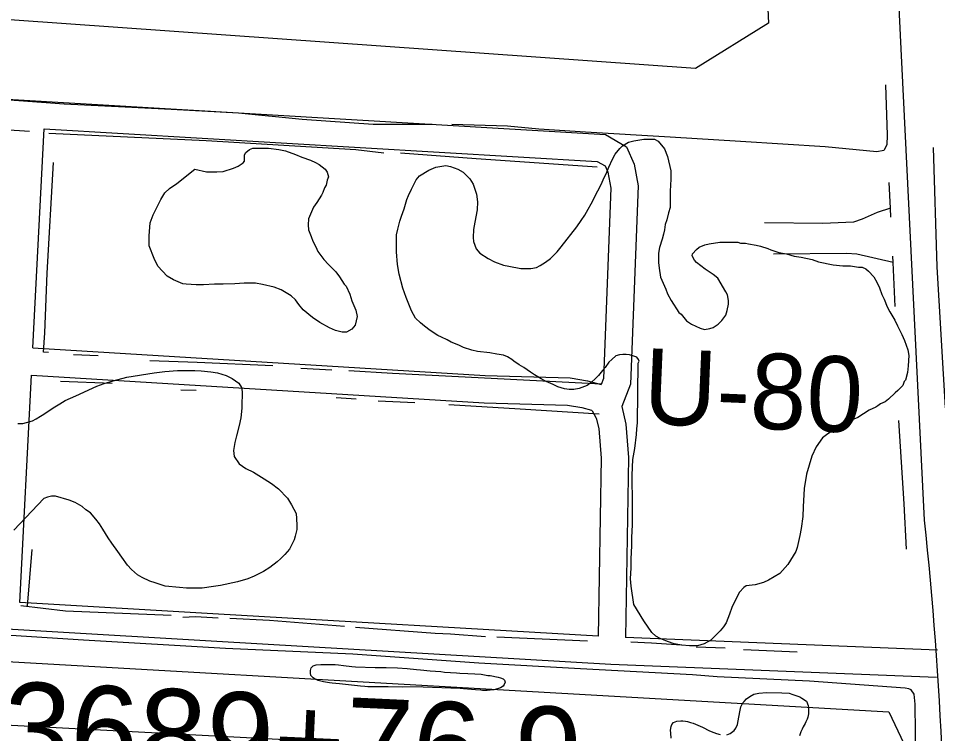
# Model space of a CAD drawing. Extents: x 3313447 to 3351316, y 703786 to 729172.
# Drawn here: x 3321274 to 3322283, y 718944 to 719729 of the extents above; entities that cross this region are included whole.
import ezdxf

# ---------------------------------------------------------------- set-up
doc = ezdxf.new("R2010")
doc.units = 0
for name, color, linetype in [('V-RIVR-RANG-IDEN', 7, 'Continuous'), ('V-ROAD-CNTR', 7, 'Continuous'), ('V-SITE-OTLN', 7, 'Continuous'), ('V-SITE-VEGE', 7, 'Continuous'), ('V-SURV-IDEN', 7, 'Continuous'), ('V-TOPO-SHOR', 7, 'Continuous')]:
    doc.layers.add(name, color=color, linetype=linetype)

msp = doc.modelspace()

# ---------------------------------------------------------------- linework, layer by layer
at = {"layer": 'V-ROAD-CNTR'}
for points in [[(3322268.5, 719178.1), (3322242.6, 719695.3), (3322215.5, 720261.1), (3322209.2, 720418.2)], [(3319540.5, 719747.4), (3319588.8, 719744.4), (3319990, 719718), (3320305.8, 719697.2), (3321155.9, 719646.3), (3321918.1, 719601.2), (3321941.5, 719587.8), (3321949.6, 719568.6), (3321954.3, 719544.9), (3321945.9, 719327.2), (3321936.1, 719302.8)], [(3321289.9, 719367.3), (3321302.2, 719607.6)], [(3321302.2, 719607.6), (3321909.3, 719571.6), (3321917.8, 719566.8), (3321920.8, 719559.8), (3321924.2, 719542.5), (3321916.1, 719333.6), (3321913.5, 719327.1)], [(3321289.9, 719367.3), (3321786.4, 719337), (3321879.5, 719334.3), (3321898.7, 719330.9), (3321913.5, 719327.1)], [(3321275.6, 719087.8), (3321288.4, 719337.3)], [(3321288.4, 719337.3), (3321785, 719307), (3321876.5, 719304.3), (3321892.4, 719301.6), (3321902.9, 719298.8), (3321903.7, 719298.1), (3321908.2, 719289.9), (3321910.8, 719278.7), (3321913.5, 719246.1), (3321910.1, 719050.8)], [(3321936.1, 719302.8), (3321940.5, 719283.3), (3321943.6, 719247), (3321940.1, 719049.3)], [(3322281.5, 719005.5), (3321924.1, 719019.9), (3321491.7, 719045.1), (3321111.4, 719067.4), (3320566, 719101.1), (3319795.6, 719143.8), (3319277.3, 719174.7)], [(3321910.1, 719050.8), (3321493.4, 719075.1), (3321275.6, 719087.8)], [(3319278.5, 719043.8), (3319890.3, 719020), (3320335.7, 719000.5), (3321112.6, 718961.3), (3321956.6, 718916.9), (3322094.7, 718900)], [(3322282.7, 719035.5), (3321940.1, 719049.3)]]:
    msp.add_lwpolyline(points, dxfattribs=at)
msp.add_arc((3317870.5, 718720.1), 4421.8, 352.1997, 5.9462, dxfattribs=at)
at = {"layer": 'V-SITE-OTLN'}
msp.add_lwpolyline([(3322017, 719673.7), (3320120, 719808.5), (3319440.9, 719820.2), (3319431, 719830.3), (3319554, 721048.2), (3319574, 721058.2), (3321043.1, 721513.7), (3321922.7, 721801), (3321982.6, 721800.9), (3322002.5, 721760.9), (3322097, 719723.5)], close=True, dxfattribs=at)
msp.add_lwpolyline([(3320022.8, 719109.9), (3320806.1, 719049), (3322229.1, 718967.9), (3322249.1, 718926.2), (3322235.9, 718536.9), (3322224.6, 718382.9), (3322222.4, 718366.7), (3322172.8, 717986.8), (3322136.2, 717981), (3321643.7, 718016.3), (3321440, 718026), (3321428.7, 718016.9), (3321401.7, 717925.9), (3321396.6, 717923.9), (3321180.9, 717963.1), (3320786.3, 718069.6), (3320740.8, 718081.1), (3320682, 718094.8), (3320380, 718107.3), (3320036.3, 718110)], dxfattribs=at)
at = {"layer": 'V-SITE-VEGE'}
for points in [[(3321447.9, 719547.7), (3321467.7, 719563.2), (3321480.3, 719560.3), (3321491.7, 719560.2), (3321498.8, 719560.6), (3321510.2, 719564.4), (3321515.2, 719566.5), (3321520.7, 719570.3), (3321522, 719571.9), (3321522, 719579.1), (3321523.7, 719581.6), (3321527.5, 719585), (3321531.3, 719586.2), (3321548.5, 719586.2), (3321559.9, 719584.9), (3321567.1, 719583.2), (3321578, 719579.4), (3321585.1, 719576.4), (3321594.4, 719573), (3321599.9, 719570.5), (3321604.1, 719568.4), (3321610.8, 719563.3), (3321612.9, 719559.9), (3321614.1, 719554.9), (3321612.9, 719551.1), (3321611.6, 719545.6), (3321609.9, 719542.7), (3321608.2, 719537.6), (3321606.5, 719534.7), (3321601.4, 719526.7), (3321598, 719521.7), (3321592.5, 719508.6), (3321592.1, 719502.3), (3321592.5, 719496.8), (3321595.4, 719489.3), (3321597.1, 719484.2), (3321600.5, 719477.9), (3321602.6, 719472.8), (3321609.3, 719464), (3321614.3, 719458.5), (3321622.3, 719450.5), (3321626.5, 719445), (3321631.5, 719437), (3321633.6, 719434.9), (3321637.8, 719426), (3321639.9, 719418.8), (3321644.1, 719408.7), (3321645.7, 719401.6), (3321643.6, 719391.9), (3321639.8, 719387.7), (3321633.9, 719384.4), (3321629.3, 719384.4), (3321622.1, 719386.1), (3321615.4, 719389), (3321604.9, 719394.9), (3321596.9, 719400.4), (3321586.4, 719408.9), (3321581.8, 719414.8), (3321578, 719419.8), (3321573.4, 719424.1), (3321562.5, 719430.8), (3321554.5, 719433.8), (3321541.8, 719436.8), (3321534.3, 719438.1), (3321521.6, 719438.1), (3321511.5, 719437.3), (3321498.5, 719436.9), (3321489.2, 719436.9), (3321477, 719436.5), (3321469, 719436.5), (3321458.1, 719437), (3321454.3, 719437.4), (3321444.2, 719441.7), (3321437.1, 719445.9), (3321427, 719456.9), (3321422.8, 719465.3), (3321417.4, 719479.2), (3321417.4, 719490.1), (3321418.7, 719504.4), (3321421.7, 719513.3), (3321430.1, 719530.1), (3321434.8, 719537.2), (3321439.8, 719541.9)], [(3321718.2, 718994.9), (3321715.9, 718995.3), (3321695.9, 718995), (3321679.6, 718995.2), (3321665.7, 718995.1), (3321657.4, 718995.4), (3321654.3, 718995.5), (3321649.4, 718995.9), (3321646, 718996.4), (3321626.4, 718998.6), (3321618.4, 718999.1), (3321615.5, 718999.5), (3321608.8, 719000.7), (3321602.8, 719002.2), (3321599.6, 719003.7), (3321597.3, 719005), (3321595, 719007.8), (3321594.5, 719010.2), (3321594.6, 719013.3), (3321595.1, 719016.1), (3321597.3, 719018.3), (3321600.8, 719019.4), (3321605.8, 719019.9), (3321608.3, 719019.8), (3321613.5, 719019.7), (3321617.4, 719019.8), (3321621.7, 719019.7), (3321625.2, 719019.4), (3321630.8, 719018.8), (3321639.9, 719017.4), (3321643.9, 719017), (3321665.6, 719016.3), (3321672.8, 719016.4), (3321677.6, 719016.4), (3321689.9, 719015.9), (3321700.6, 719015.2), (3321710.9, 719014.1), (3321715.3, 719013.9), (3321725.8, 719012.7), (3321737.6, 719011.9), (3321741.5, 719011.5), (3321754.6, 719010.6), (3321758.3, 719010.4), (3321767.1, 719009.8), (3321774.9, 719009.5), (3321781.9, 719009), (3321789.3, 719007.8), (3321791.6, 719007.6), (3321800.4, 719006), (3321803.2, 719005.2), (3321806, 719004), (3321807.6, 719002.7), (3321808.1, 719000.5), (3321807.2, 718997.7), (3321805.8, 718995.8), (3321802.9, 718994), (3321799.7, 718992.9), (3321795.6, 718992.1), (3321791.6, 718991.5), (3321788.5, 718991.3), (3321783.3, 718991.3), (3321781.3, 718991.5), (3321775.5, 718992), (3321762.5, 718992.9), (3321758.7, 718993.3)]]:
    msp.add_lwpolyline(points, close=True, dxfattribs=at)
for points in [[(3321902.4, 719525.1), (3321910, 719539.4), (3321913.4, 719546.5), (3321915.9, 719551.6), (3321919.7, 719560), (3321921.8, 719565.4), (3321926.1, 719574.3), (3321929, 719579.7), (3321934.1, 719586), (3321937.1, 719589), (3321943.4, 719592.7), (3321949.3, 719594.4), (3321960.2, 719596.1), (3321972, 719596), (3321976.2, 719593.9), (3321982.9, 719585.5), (3321986.3, 719577.1), (3321990, 719561.5), (3321990, 719552.2), (3321989.1, 719539.2), (3321989.1, 719521.1), (3321987.4, 719515.2), (3321985.7, 719507.6), (3321983.6, 719502.6), (3321983.1, 719496.7), (3321981.8, 719492), (3321980.6, 719486.6), (3321977.6, 719477.3), (3321976.3, 719471), (3321976.3, 719460.9), (3321977.1, 719454.6), (3321978.8, 719444.9), (3321984.6, 719431.4), (3321986.3, 719426.4), (3321990.5, 719419.2), (3321998.9, 719406.1), (3322001.4, 719404), (3322007.3, 719396.8), (3322012.7, 719393), (3322022, 719388.8), (3322027, 719387.5), (3322032.9, 719388.4), (3322036.3, 719389.6), (3322041.8, 719393), (3322046, 719397.2), (3322050.2, 719403), (3322051.9, 719408.1), (3322053.2, 719415.2), (3322053.2, 719419), (3322052, 719425.4), (3322050.3, 719428.7), (3322041.5, 719443.5), (3322036.4, 719447.7), (3322027.6, 719453.6), (3322018, 719460.8), (3322015.9, 719463.3), (3322013.3, 719468), (3322013.8, 719470.5), (3322018, 719475.1), (3322020.9, 719477.6), (3322027.3, 719480.1), (3322031.9, 719481.4), (3322043.7, 719483), (3322063.5, 719483), (3322066.4, 719482.1), (3322071.9, 719482.1), (3322075.3, 719481.3), (3322083.7, 719480)], [(3321953.5, 719285), (3321954.1, 719350.3), (3321955.4, 719352.4), (3321954.5, 719354.5), (3321952.5, 719357), (3321948.2, 719358.3), (3321944.5, 719359.6), (3321941.1, 719360), (3321937.3, 719360), (3321933.5, 719359.6), (3321929.7, 719358.3), (3321925.1, 719354.5), (3321922.1, 719351.6), (3321917.9, 719345.7), (3321915, 719342.4), (3321910.7, 719336.9), (3321907.8, 719334), (3321902.3, 719328.9), (3321898.1, 719326), (3321889.2, 719322.7), (3321883.7, 719321.4), (3321878.3, 719321.4), (3321873.2, 719322.3), (3321866.1, 719324.4), (3321861, 719326.9), (3321853, 719330.3), (3321847.6, 719333.3), (3321840.4, 719337.5), (3321835.8, 719340.5), (3321828.7, 719345.5), (3321823.6, 719348.5), (3321817.7, 719352.7), (3321815.6, 719354.4), (3321810.6, 719357.4), (3321806.4, 719359.1), (3321799.2, 719360.3), (3321791.3, 719361.6), (3321777.8, 719363.3), (3321771.5, 719364.6), (3321762.6, 719367.6), (3321757.2, 719370.1), (3321748.8, 719373.5), (3321744.6, 719376.1), (3321738.3, 719379), (3321734.1, 719380.7), (3321725.7, 719386.2), (3321719.8, 719390.9), (3321715.2, 719394.7), (3321709.7, 719399.7), (3321705.5, 719407.7), (3321699.7, 719422.5), (3321695.9, 719432.6), (3321691.7, 719448.2), (3321690.1, 719458.7), (3321688.8, 719472.6), (3321688.9, 719491.1), (3321690.2, 719497.4), (3321692.7, 719506.3), (3321694.4, 719511.7), (3321697.4, 719519.7), (3321698.7, 719524.8), (3321700.4, 719529.8), (3321702, 719534.4), (3321705.4, 719541.2), (3321707.1, 719544.9), (3321710.5, 719551.7), (3321714.3, 719555.9), (3321724.4, 719562.2), (3321732, 719565.5), (3321743, 719567.2), (3321748, 719566.3), (3321756.4, 719563.3), (3321761.9, 719560), (3321769.4, 719552.8), (3321773.2, 719546.9), (3321776.6, 719535.9), (3321777.8, 719527.5), (3321777.4, 719518.7), (3321774.8, 719505.2), (3321773.5, 719497.2), (3321773.1, 719488.4), (3321773.5, 719483.7), (3321776.4, 719475.7), (3321780.2, 719471.1), (3321789.4, 719465.2), (3321796.6, 719461.4), (3321806.2, 719458), (3321812.1, 719456.7), (3321825.2, 719454.1), (3321836.5, 719454.1), (3321842.4, 719455.4), (3321846.6, 719457.5), (3321852.5, 719461.2), (3321858, 719465.4), (3321865.2, 719472.6), (3321869.8, 719478), (3321886.7, 719499.9), (3321891.4, 719507), (3321895.6, 719512.9), (3321899.4, 719519.2), (3321902.4, 719525.1)], [(3322083.7, 719480), (3322088.3, 719478.7), (3322096.3, 719476.2), (3322099.7, 719474.9), (3322108.5, 719471.9), (3322116.9, 719470.2), (3322125.3, 719467.7), (3322132.9, 719466.8), (3322145.1, 719464.3), (3322152.2, 719461.7), (3322168.2, 719458.3), (3322178.7, 719457), (3322187.2, 719457), (3322196, 719455.7), (3322199.8, 719455.7), (3322204, 719454), (3322206.9, 719451.5), (3322212.8, 719445.1), (3322216.2, 719439.2), (3322219.1, 719432.9), (3322221.6, 719425.8), (3322224.1, 719420.7), (3322227.4, 719412.3), (3322230.4, 719406.8), (3322235.8, 719397.5), (3322238.8, 719391.2), (3322243.4, 719381.9), (3322246.3, 719375.2), (3322250.1, 719365.1), (3322251.3, 719358.8), (3322250.4, 719347.4), (3322249.6, 719340.2), (3322247.4, 719331.8), (3322246.2, 719330.1), (3322244.5, 719325.9), (3322239, 719320.5), (3322236, 719318), (3322228.9, 719310.8), (3322225.1, 719307.9), (3322220, 719305.8), (3322217.1, 719303.7), (3322215, 719302), (3322207.8, 719298.7), (3322201.5, 719294.9), (3322195.1, 719290.7), (3322187.1, 719287.4), (3322169.9, 719277.7), (3322162.3, 719272.7), (3322156.4, 719268.5), (3322149.6, 719258.4), (3322144.9, 719248.3), (3322139, 719228.6), (3322136.4, 719213), (3322135.1, 719192.8), (3322134.7, 719182.3), (3322133, 719168.8), (3322131.7, 719161.2), (3322128.7, 719148.2), (3322127, 719143.6), (3322118.5, 719129.3), (3322109.7, 719119.6), (3322097, 719112.1), (3322091.5, 719109.6), (3322082.7, 719107.1), (3322072.6, 719106.2), (3322070.1, 719104.2), (3322065.4, 719099.1), (3322062.5, 719093.6), (3322057, 719082.3), (3322054.4, 719075.1), (3322050.6, 719065.5), (3322047.6, 719060.9), (3322044.3, 719056.7), (3322037.9, 719050.4), (3322033.7, 719046.6), (3322026.6, 719042.4), (3322019.4, 719040.3), (3322010.6, 719040.3), (3322002.1, 719040.8), (3321993.7, 719042.5), (3321986.2, 719045), (3321978.2, 719048.4), (3321973.5, 719050.9), (3321969.3, 719054.7), (3321960.5, 719067.8), (3321949.2, 719085.5), (3321946.3, 719105.7), (3321945.9, 719113.7), (3321946.4, 719125.9), (3321946.4, 719135.6), (3321947.3, 719149.9), (3321947.3, 719159.2), (3321947.8, 719173.1), (3321947.8, 719206.3), (3321947.5, 719216.4), (3321947.5, 719227.4), (3321948.4, 719244.6), (3321950.5, 719256.8), (3321952.2, 719272), (3321952.7, 719278.3), (3321953.5, 719285)], [(3321273.3, 719284.3), (3321278.8, 719284.3), (3321283, 719285.1), (3321289.3, 719287.2), (3321293.5, 719289.3), (3321298.2, 719292.2), (3321302, 719294.3), (3321312.1, 719301.4), (3321319.3, 719305.6), (3321325.2, 719309.4), (3321337, 719314.4), (3321360.1, 719325.3), (3321368.1, 719328.2), (3321377.8, 719331.1), (3321393, 719334.9), (3321422.9, 719339.9), (3321434.7, 719341.1), (3321448.6, 719342.3), (3321467.5, 719342.3), (3321474.7, 719341.8), (3321485.2, 719341), (3321492.3, 719339.7), (3321502, 719336.7), (3321508.7, 719333.7), (3321515.9, 719328.3), (3321518.8, 719323.6)], [(3321518.8, 719323.6), (3321519.7, 719319), (3321519.6, 719314.8), (3321519.2, 719306.8), (3321519.2, 719300.9), (3321517.9, 719290.4), (3321516.2, 719282), (3321513.2, 719270.6), (3321511.5, 719263.4), (3321510.2, 719254.6), (3321510.6, 719247.9), (3321516.1, 719239.9), (3321523.6, 719234.8), (3321532.1, 719230.6), (3321543.8, 719223.4), (3321551.8, 719218.3), (3321559.4, 719212.4), (3321569.4, 719202.3), (3321573.6, 719195.1), (3321578.7, 719185.4), (3321579.1, 719179.9), (3321579.5, 719172.4), (3321579.5, 719167.7), (3321577.8, 719160.6), (3321576.5, 719156.4), (3321571.4, 719146.3), (3321566.3, 719140.4), (3321562.1, 719136.2), (3321557.9, 719132.4), (3321549.9, 719126.1), (3321543.1, 719121.9), (3321532.6, 719116.5), (3321525.9, 719113.6), (3321514.5, 719110.6), (3321495.9, 719106.5), (3321488, 719105.2), (3321475.7, 719103.6), (3321458.5, 719103.6), (3321450.9, 719104.1), (3321434.9, 719105.8), (3321424, 719109.2), (3321418.1, 719111.3), (3321409.7, 719115.1), (3321404.6, 719118.1), (3321397.9, 719124), (3321393.7, 719128.6), (3321387.4, 719137.5), (3321383.2, 719143.8), (3321376.5, 719152.7), (3321372.3, 719158.6), (3321366.5, 719168.3), (3321363.1, 719174.2), (3321358.9, 719179.2), (3321353, 719186), (3321348, 719189.4), (3321343.8, 719193.2), (3321336.2, 719197.4), (3321329.5, 719199.9), (3321314.8, 719204.6), (3321310.2, 719204.6), (3321306, 719203.4), (3321301.7, 719201.7), (3321268.8, 719167.3)], [(3322051.3, 718942.7), (3322055.1, 718943.9), (3322059.5, 718947.2), (3322061.3, 718949.7), (3322063, 718953.8), (3322064.7, 718962), (3322066, 718969.7), (3322066.7, 718973.4), (3322069.1, 718977.6), (3322070.3, 718979.3), (3322072.9, 718981.9), (3322076.5, 718984.8), (3322081.2, 718987.2), (3322086.7, 718988.3), (3322094.8, 718988.9), (3322111.7, 718988.8), (3322120, 718988.1), (3322124, 718986.9), (3322131.4, 718984.2), (3322133.9, 718982.8), (3322138.7, 718979.5), (3322140.8, 718974.8), (3322141, 718972.6), (3322141.1, 718968.6), (3322140.9, 718965.7), (3322140.2, 718962), (3322139.6, 718959.8), (3322138.2, 718956.9), (3322137.3, 718954.9), (3322135.3, 718951.2), (3322134, 718948.6), (3322132.7, 718945.7), (3322131.2, 718941.6)], [(3321990.5, 718939), (3321989.8, 718944.3), (3321989.6, 718947.8), (3321990.3, 718951.8), (3321991.1, 718953.8), (3321992.9, 718956), (3321996.6, 718957.6), (3322001, 718958), (3322003, 718957.9), (3322006.2, 718957.6), (3322008.3, 718957.2), (3322011.7, 718956.2), (3322014.4, 718955.3), (3322024.6, 718950.9), (3322032.4, 718947.1), (3322037.2, 718945), (3322040, 718944.1), (3322044.2, 718942.8)]]:
    msp.add_lwpolyline(points, dxfattribs=at)
at = {"layer": 'V-TOPO-SHOR'}
for p, q in [((3321361.6, 719358.3), (3321334.6, 719359.7)), ((3321470.2, 719351.1), (3321418.2, 719353.1)), ((3321553.2, 719347.6), (3321470.2, 719351.1)), ((3321618, 719342.7), (3321584.1, 719344.6)), ((3321376.8, 719327.9), (3321320.1, 719330.2)), ((3321468.9, 719320.4), (3321452.2, 719320.9)), ((3321644.5, 719310.7), (3321622.6, 719312.2)), ((3321709, 719306.9), (3321668.7, 719308.8)), ((3321283.8, 719083.6), (3321289.1, 719146)), ((3321898.5, 719045.4), (3321799.1, 719049.7)), ((3322049.5, 719037.7), (3322017.8, 719038.7)), ((3322128.5, 719033.1), (3322069.8, 719036))]:
    msp.add_line(p, q, dxfattribs=at)
for points in [[(3321728.1, 719612.1), (3321663.3, 719612.2), (3321585.2, 719617.7), (3321515.4, 719624.8), (3321441.7, 719628.9), (3321391.1, 719631.3), (3321324.3, 719634.5), (3321249.3, 719639.9), (3321152, 719646.3), (3321090.5, 719649.5), (3321025, 719652.7), (3320948.7, 719656.8), (3320892.8, 719660), (3320822.2, 719663.7), (3320738.4, 719669.6), (3320653.3, 719675.5), (3320575.2, 719678.8), (3320500.6, 719684.6), (3320414.7, 719689.6), (3320334.8, 719693.3), (3320249.3, 719698.4), (3320171.2, 719703.8)], [(3322225.4, 719655.7), (3322227.4, 719600.7), (3322227, 719589.8), (3322223.9, 719583.7), (3322216.1, 719582.4), (3322159.3, 719587.8), (3322066.4, 719593.7), (3321989.2, 719598.3), (3321896.3, 719603.8), (3321845.2, 719607), (3321810.8, 719610.5), (3321749.5, 719612.1)], [(3321286.1, 719604.4), (3321119, 719615.7), (3320903.7, 719627.2), (3320698.7, 719639.3), (3320656.1, 719642.1)], [(3321675, 719580.9), (3321644.1, 719584.4), (3321480, 719594.3), (3321307.2, 719602.3)], [(3322291.4, 719301.3), (3322282.1, 719455.9), (3322278.2, 719587.2)], [(3321909.1, 719565.3), (3321776.2, 719574.5), (3321693.4, 719580.8)], [(3321307, 719362.2), (3321301.5, 719362.4), (3321302.9, 719383.7), (3321305.7, 719449), (3321312.4, 719570.7)], [(3322231.6, 719510.4), (3322231.1, 719520.5), (3322229.5, 719548.8)], [(3322231.1, 719520.5), (3322216.3, 719515.6), (3322200, 719508.3), (3322190.3, 719505), (3322156.7, 719503.6), (3322092.9, 719504.5)], [(3322234.1, 719460.7), (3322194.1, 719469.9), (3322182.6, 719470.6), (3322102.8, 719469.9)], [(3322236.1, 719412.6), (3322234.1, 719460.7), (3322233.8, 719467.8)], [(3321913.7, 719327.2), (3321764.4, 719335.1), (3321684.5, 719338.9), (3321636.6, 719342)], [(3321911.5, 719294.4), (3321824.5, 719299.9), (3321746.4, 719304.5)], [(3322239.9, 719287.6), (3322245.8, 719196.2), (3322248.1, 719146.4)], [(3322259.3, 718884.1), (3322258.2, 718976.3), (3322257, 718987.1), (3322253.7, 718991.8), (3322251, 718993.2), (3322247, 718993.9), (3322142.2, 719001.4), (3322040.7, 719006.2), (3322013.9, 719008.5), (3321890.9, 719014.8), (3321779.4, 719021.1), (3321641.1, 719030.9), (3321501.3, 719037.3), (3321345.5, 719046.6), (3321185.6, 719056.6), (3320998.9, 719066.8), (3320816.9, 719077.6), (3320662.4, 719087.6), (3320542.1, 719094.6), (3320430.6, 719102.2), (3320276.1, 719110.8), (3320127, 719120.7)], [(3321441.5, 719073.5), (3321325.8, 719078.4), (3321276.7, 719084.2)], [(3321493.1, 719070.4), (3321468.2, 719071.9), (3321454.3, 719071.4)], [(3321631.8, 719061.3), (3321549.5, 719067.9), (3321505.9, 719070.3)], [(3321786.6, 719050), (3321748.3, 719052.9), (3321731.5, 719053.7), (3321643.9, 719060.5)], [(3322001.6, 719040.8), (3321968.6, 719043.1), (3321946.1, 719044.1)]]:
    msp.add_lwpolyline(points, dxfattribs=at)

# ---------------------------------------------------------------- texts
at = {"layer": 'V-RIVR-RANG-IDEN'}
msp.add_text('U-80', height=83, rotation=357.5651, dxfattribs=at).set_placement((3321958.6, 719284))
at = {"layer": 'V-SURV-IDEN'}
msp.add_text('3689+76.9', height=100, rotation=357.3399, dxfattribs=at).set_placement((3321254.8, 718901.4))

doc.saveas('drawing.dxf')
